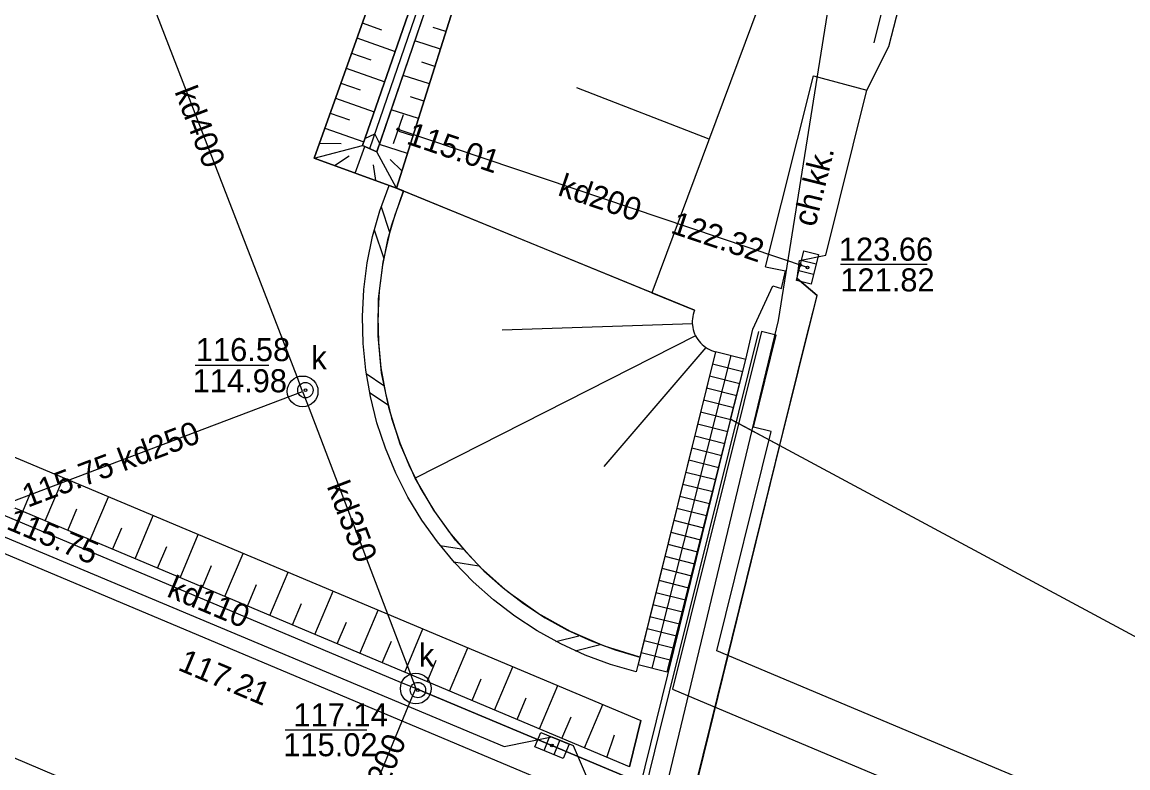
# Model space of a CAD drawing. Extents: x 6424617 to 6425697, y 5665845 to 5667190.
# Drawn here: x 6425425.64 to 6425461.6, y 5666971.9 to 5666996.15 of the extents above; entities that cross this region are included whole.
import ezdxf

# ---------------------------------------------------------------- set-up
doc = ezdxf.new("R2010")
doc.units = 0
for name, color, linetype in [('Warstwa 1', 7, 'Continuous'), ('Warstwa 10', 7, 'Continuous'), ('Warstwa 12', 7, 'Continuous'), ('Warstwa 13', 7, 'Continuous'), ('Warstwa 14', 7, 'Continuous'), ('Warstwa 15', 7, 'Continuous'), ('Warstwa 16', 7, 'Continuous'), ('Warstwa 20', 7, 'Continuous'), ('Warstwa 21', 7, 'Continuous'), ('Warstwa 25', 7, 'Continuous'), ('Warstwa 4', 7, 'Continuous'), ('Warstwa 47', 7, 'Continuous'), ('Warstwa 5', 7, 'Continuous'), ('Warstwa 6', 7, 'Continuous'), ('Warstwa 61', 7, 'Continuous'), ('Warstwa 7', 7, 'Continuous'), ('Warstwa 8', 7, 'Continuous'), ('Warstwa 9', 7, 'Continuous')]:
    doc.layers.add(name, color=color, linetype=linetype)

msp = doc.modelspace()

# ---------------------------------------------------------------- linework, layer by layer
at = {"layer": 'Warstwa 1'}
msp.add_lwpolyline([(6425449.68, 5666986.09), (6425446.79, 5666974.46), (6425462.26, 5666967.95), (6425462.5, 5666968.94), (6425464.74, 5666967.99), (6425464.5, 5666967.01), (6425481.36, 5666959.93), (6425482.61, 5666965.01), (6425481.54, 5666965.27), (6425480.74, 5666962.03), (6425448.23, 5666975.7), (6425450, 5666982.84), (6425449.42, 5666982.98), (6425450.16, 5666985.97)], close=True, dxfattribs=at)
at = {"layer": 'Warstwa 10'}
msp.add_lwpolyline([(6425445.61, 5666975.018), (6425444.77, 5666975.26), (6425443.95, 5666975.565), (6425443.155, 5666975.929), (6425442.39, 5666976.352), (6425441.658, 5666976.831), (6425440.964, 5666977.362), (6425440.312, 5666977.944), (6425439.704, 5666978.573), (6425439.145, 5666979.246), (6425438.638, 5666979.958), (6425438.185, 5666980.706), (6425437.789, 5666981.485), (6425437.452, 5666982.292), (6425437.176, 5666983.122), (6425436.963, 5666983.97), (6425436.814, 5666984.831), (6425436.729, 5666985.701), (6425436.708, 5666986.576), (6425436.754, 5666987.449), (6425436.864, 5666988.316), (6425437.038, 5666989.173), (6425437.275, 5666990.014), (6425437.575, 5666990.836), (6425437.81, 5666990.75), (6425438.041, 5666990.655), (6425437.754, 5666989.869), (6425437.526, 5666989.063), (6425437.358, 5666988.243), (6425437.252, 5666987.412), (6425437.209, 5666986.576), (6425437.227, 5666985.738), (6425437.308, 5666984.905), (6425437.451, 5666984.08), (6425437.655, 5666983.267), (6425437.919, 5666982.472), (6425438.241, 5666981.699), (6425438.62, 5666980.953), (6425439.053, 5666980.236), (6425439.539, 5666979.554), (6425440.074, 5666978.91), (6425440.656, 5666978.307), (6425441.281, 5666977.749), (6425441.946, 5666977.24), (6425442.646, 5666976.781), (6425443.379, 5666976.376), (6425444.141, 5666976.027), (6425444.926, 5666975.735), (6425445.73, 5666975.503)], close=True, dxfattribs=at)
for points in [[(6425437.317, 5666990.141), (6425437.59, 5666989.314)], [(6425437.092, 5666989.388), (6425437.397, 5666988.464)], [(6425436.829, 5666984.718), (6425437.4, 5666984.335)], [(6425436.935, 5666984.104), (6425437.538, 5666983.699)], [(6425439.233, 5666979.133), (6425439.989, 5666979.006)], [(6425439.679, 5666978.601), (6425440.496, 5666978.464)], [(6425442.997, 5666976.01), (6425443.748, 5666976.198)], [(6425443.628, 5666975.704), (6425444.441, 5666975.907)]]:
    msp.add_lwpolyline(points, dxfattribs=at)
at = {"layer": 'Warstwa 12'}
for points in [[(6425434.76, 5666984.14), (6425434.58, 5666984.61), (6425427.89, 5667001.89), (6425427.65, 5667002.33), (6425427.51, 5667002.81), (6425413.04, 5667037.72)], [(6425431.89, 5666906.96), (6425430.9, 5666907.63), (6425434.54, 5666922.46), (6425436.49, 5666936.39), (6425438.5, 5666937.81), (6425438.62, 5666938.07), (6425450.24, 5666986.45), (6425451.95, 5666997.19), (6425461.13, 5667029.36), (6425461.175, 5667029.564)], [(6425451.18, 5666988.17), (6425437.87, 5666992.66)], [(6425424.59, 5666980.29), (6425434.76, 5666984.14)], [(6425434.76, 5666984.14), (6425434.94, 5666983.67), (6425438.27, 5666974.95), (6425438.44, 5666974.48)], [(6425438.44, 5666974.48), (6425437.98, 5666974.67), (6425424.82, 5666980.2), (6425424.59, 5666980.29)], [(6425435.28, 5666966.88), (6425435.48, 5666967.34), (6425438.25, 5666974.02), (6425438.44, 5666974.48)], [(6425438.44, 5666974.48), (6425442.87, 5666972.63), (6425461.54, 5666964.77), (6425479.96, 5666957.03), (6425498.41, 5666949.22), (6425503.59, 5666947.03), (6425504.05, 5666946.83)], [(6425504.05, 5666946.83), (6425503.59, 5666947.03), (6425498.41, 5666949.22), (6425479.96, 5666957.03), (6425461.54, 5666964.77), (6425442.87, 5666972.63), (6425438.44, 5666974.48)]]:
    msp.add_lwpolyline(points, dxfattribs=at)
at = {"layer": 'Warstwa 14'}
for p, q in [((6425455.075, 5666988.266), (6425452.249, 5666988.266)), ((6425433.656, 5666984.987), (6425431.27, 5666984.987))]:
    msp.add_line(p, q, dxfattribs=at)
msp.add_lwpolyline([(6425436.852, 5666973.127), (6425434.195, 5666973.127)], dxfattribs=at)
for centre in [(6425437.87, 5666992.66), (6425450.942, 5666988.25), (6425451.18, 5666988.17), (6425434.85, 5666984.18), (6425438.51, 5666974.43), (6425442.87, 5666972.63)]:
    msp.add_circle(centre, 0.045, dxfattribs=at)
at = {"layer": 'Warstwa 16'}
msp.add_lwpolyline([(6425454.547, 5666935.052), (6425462.72, 5666968.52), (6425464.269, 5666974.864), (6425448.68, 5666983.24), (6425443.29, 5666961.38), (6425438.561, 5666941.912)], close=True, dxfattribs=at)
for centre in [(6425434.76, 5666984.14), (6425438.44, 5666974.48)]:
    msp.add_circle(centre, 0.5, dxfattribs=at)
at = {"layer": 'Warstwa 20'}
for points in [[(6425445.387, 5666971.934), (6425405.931, 5666988.534), (6425395.418, 5666993.146), (6425385.139, 5666998.01), (6425379.707, 5667000.665), (6425375.154, 5667003.1), (6425370.782, 5667005.673), (6425367.836, 5667007.585), (6425361.985, 5667011.627), (6425357.511, 5667015.234)], [(6425430.17, 5667001.148), (6425433.067, 5667001.506), (6425437.923, 5666999.537), (6425435.131, 5666991.725), (6425437.81, 5666990.75), (6425443.172, 5667007.705)], [(6425453.55, 5667007.3), (6425446.123, 5666987.348), (6425447.51, 5666986.78), (6425447.485, 5666986.713), (6425447.465, 5666986.645), (6425447.449, 5666986.575), (6425447.439, 5666986.504), (6425447.434, 5666986.433), (6425447.434, 5666986.361), (6425447.439, 5666986.29), (6425447.45, 5666986.219), (6425447.465, 5666986.15), (6425447.485, 5666986.081), (6425447.51, 5666986.014), (6425447.54, 5666985.949), (6425447.575, 5666985.887), (6425447.613, 5666985.827), (6425447.656, 5666985.77), (6425447.703, 5666985.716), (6425447.754, 5666985.665), (6425447.808, 5666985.619), (6425447.866, 5666985.576), (6425447.926, 5666985.538), (6425447.989, 5666985.504), (6425448.054, 5666985.475), (6425448.121, 5666985.45), (6425448.19, 5666985.43)]]:
    msp.add_lwpolyline(points, dxfattribs=at)
at = {"layer": 'Warstwa 21'}
msp.add_line((6425438.03, 5666993.134), (6425437.71, 5666992.186), dxfattribs=at)
for points in [[(6425445.73, 5666975.503), (6425444.579, 5666975.856), (6425443.473, 5666976.33), (6425442.424, 5666976.919), (6425441.443, 5666977.617), (6425440.543, 5666978.417), (6425439.734, 5666979.308), (6425439.025, 5666980.28), (6425438.423, 5666981.322), (6425437.937, 5666982.423), (6425437.571, 5666983.57), (6425437.33, 5666984.749), (6425437.217, 5666985.948), (6425437.232, 5666987.151), (6425437.376, 5666988.346), (6425437.647, 5666989.519), (6425438.041, 5666990.656), (6425437.81, 5666990.75), (6425443.172, 5667007.705), (6425444.018, 5667011.301), (6425456.633, 5667030.583)], [(6425357.511, 5667015.234), (6425369.708, 5667010.452), (6425384.877, 5667000.675), (6425408.654, 5666989.032), (6425445.765, 5666973.437)], [(6425431.319, 5667002.207), (6425431.508, 5667002.23), (6425433.475, 5667002.469), (6425438.201, 5666999.952), (6425439.073, 5666998.936), (6425436.709, 5666992.137), (6425437.176, 5666991.928), (6425439.763, 5666999.489), (6425440.006, 5667000.19), (6425442.263, 5667007.182)]]:
    msp.add_lwpolyline(points, dxfattribs=at)
at = {"layer": 'Warstwa 25'}
msp.add_circle((6425433.018, 5666974.418), 0.045, dxfattribs=at)
at = {"layer": 'Warstwa 4'}
for p, q in [((6425451.464, 5666988.281), (6425450.979, 5666988.399)), ((6425451.381, 5666987.941), (6425450.896, 5666988.059)), ((6425442.613, 5666972.466), (6425442.803, 5666972.928)), ((6425442.937, 5666972.332), (6425443.127, 5666972.794))]:
    msp.add_line(p, q, dxfattribs=at)
for points in [[(6425451.542, 5666988.596), (6425451.304, 5666987.625), (6425450.818, 5666987.744), (6425451.056, 5666988.715)], [(6425443.237, 5666972.208), (6425442.312, 5666972.589), (6425442.503, 5666973.052), (6425443.428, 5666972.671)]]:
    msp.add_lwpolyline(points, close=True, dxfattribs=at)
for centre in [(6425434.85, 5666984.18), (6425438.51, 5666974.43)]:
    msp.add_circle(centre, 0.25, dxfattribs=at)
at = {"layer": 'Warstwa 47'}
for points in [[(6425459.27, 5667029.56), (6425453.55, 5667007.3), (6425446.123, 5666987.348)], [(6425449.59, 5666986.09), (6425446.36, 5666973.06), (6425444.03, 5666963.58), (6425441.1, 5666951.6), (6425437.85, 5666938.06)]]:
    msp.add_lwpolyline(points, dxfattribs=at)
at = {"layer": 'Warstwa 6'}
for points in [[(6425453.345, 5666995.468), (6425453.604, 5666996.523), (6425453.033, 5666997.614), (6425453.216, 5666998.321), (6425454.217, 5666998.913), (6425458.802, 5667016.816), (6425458.005, 5667017), (6425458.179, 5667017.788), (6425459.191, 5667018.43), (6425462.046, 5667029.369)], [(6425436.9, 5666928.04), (6425438.55, 5666934.58), (6425438.01, 5666935.07), (6425438.19, 5666935.65), (6425438.86, 5666935.85), (6425442, 5666948.71), (6425445.18, 5666961.75), (6425451.11, 5666985.73), (6425451.49, 5666987.26), (6425450.84, 5666987.81), (6425450.92, 5666988.4), (6425451.78, 5666988.57), (6425453.11, 5666993.93)], [(6425399.031, 5666990.419), (6425401.769, 5666989.232), (6425404.516, 5666988.067), (6425405.981, 5666988.36), (6425406.676, 5666988.078), (6425406.372, 5666987.263), (6425422.822, 5666980.354), (6425424.358, 5666980.656), (6425425.053, 5666980.373), (6425424.738, 5666979.539), (6425441.318, 5666972.597), (6425442.864, 5666972.909), (6425443.559, 5666972.627), (6425444.078, 5666971.417), (6425445.646, 5666970.749), (6425497.767, 5666948.85)]]:
    msp.add_lwpolyline(points, dxfattribs=at)
at = {"layer": 'Warstwa 61'}
msp.add_line((6425446.132, 5666975.143), (6425448.698, 5666985.302), dxfattribs=at)
at = {"layer": 'Warstwa 7'}
for p, q in [((6425448.093, 5666985.039), (6425449.082, 5666984.789)), ((6425447.996, 5666984.648), (6425448.983, 5666984.398)), ((6425447.899, 5666984.257), (6425448.885, 5666984.008)), ((6425447.802, 5666983.865), (6425448.786, 5666983.617)), ((6425447.705, 5666983.474), (6425448.688, 5666983.226)), ((6425447.608, 5666983.083), (6425448.589, 5666982.835)), ((6425447.512, 5666982.692), (6425448.491, 5666982.445)), ((6425447.415, 5666982.301), (6425448.392, 5666982.054)), ((6425447.318, 5666981.91), (6425448.294, 5666981.663)), ((6425447.221, 5666981.518), (6425448.195, 5666981.272)), ((6425447.124, 5666981.127), (6425448.097, 5666980.882)), ((6425447.027, 5666980.736), (6425447.998, 5666980.491)), ((6425446.93, 5666980.345), (6425447.9, 5666980.1)), ((6425446.833, 5666979.954), (6425447.802, 5666979.709)), ((6425446.736, 5666979.563), (6425447.703, 5666979.318)), ((6425446.639, 5666979.172), (6425447.605, 5666978.928)), ((6425446.542, 5666978.78), (6425447.506, 5666978.537)), ((6425446.445, 5666978.389), (6425447.408, 5666978.146)), ((6425446.348, 5666977.998), (6425447.309, 5666977.755)), ((6425446.252, 5666977.607), (6425447.211, 5666977.365)), ((6425446.155, 5666977.216), (6425447.112, 5666976.974)), ((6425446.058, 5666976.825), (6425447.014, 5666976.583)), ((6425445.961, 5666976.433), (6425446.915, 5666976.192)), ((6425445.864, 5666976.042), (6425446.817, 5666975.802)), ((6425445.767, 5666975.651), (6425446.718, 5666975.411))]:
    msp.add_line(p, q, dxfattribs=at)
msp.add_lwpolyline([(6425448.19, 5666985.43), (6425445.67, 5666975.26), (6425446.62, 5666975.02), (6425449.18, 5666985.18)], close=True, dxfattribs=at)
at = {"layer": 'Warstwa 8'}
for p, q in [((6425453.823, 5666995.349), (6425462.575, 5667029.251)), ((6425453.11, 5666993.93), (6425453.823, 5666995.349)), ((6425451.78, 5666988.57), (6425453.11, 5666993.93)), ((6425450.84, 5666987.81), (6425450.92, 5666988.4)), ((6425450.92, 5666988.4), (6425451.78, 5666988.57)), ((6425450.84, 5666987.81), (6425451.49, 5666987.26)), ((6425451.11, 5666985.73), (6425451.49, 5666987.26)), ((6425407.494, 5666986.252), (6425445.458, 5666970.292)), ((6425450.281, 5666982.38), (6425451.11, 5666985.73)), ((6425440.171, 5666941.221), (6425450.281, 5666982.38)), ((6425422.415, 5666973.468), (6425426.735, 5666971.651))]:
    msp.add_line(p, q, dxfattribs=at)
at = {"layer": 'Warstwa 9'}
for p, q in [((6425436.943, 5666992.033), (6425439.418, 5666999.213)), ((6425436.702, 5666996.12), (6425437.321, 5666995.898)), ((6425439.419, 5666995.836), (6425439.009, 5666995.966)), ((6425436.527, 5666995.631), (6425437.77, 5666995.188)), ((6425439.24, 5666995.271), (6425438.408, 5666995.535)), ((6425436.352, 5666995.142), (6425436.976, 5666994.921)), ((6425439.061, 5666994.706), (6425438.639, 5666994.84)), ((6425436.178, 5666994.654), (6425437.43, 5666994.21)), ((6425438.882, 5666994.141), (6425438.025, 5666994.413)), ((6425449.82, 5666988.19), (6425451.38, 5666994.4)), ((6425451.38, 5666994.4), (6425453.11, 5666993.93)), ((6425436.004, 5666994.166), (6425436.632, 5666993.943)), ((6425447.979, 5666992.336), (6425443.676, 5666994.015)), ((6425435.829, 5666993.678), (6425437.089, 5666993.229)), ((6425438.704, 5666993.576), (6425438.268, 5666993.714)), ((6425451.78, 5666988.57), (6425453.11, 5666993.93)), ((6425438.525, 5666993.011), (6425437.642, 5666993.291)), ((6425435.654, 5666993.19), (6425436.286, 5666992.964)), ((6425435.48, 5666992.701), (6425436.748, 5666992.249)), ((6425438.346, 5666992.445), (6425437.898, 5666992.587)), ((6425435.306, 5666992.213), (6425436.017, 5666992.203)), ((6425436.786, 5666992.359), (6425437.109, 5666992.516)), ((6425437.267, 5666992.193), (6425437.109, 5666992.516)), ((6425438.167, 5666991.88), (6425437.258, 5666992.168)), ((6425435.131, 5666991.725), (6425436.709, 5666992.137)), ((6425436.47, 5666991.238), (6425436.786, 5666992.103)), ((6425437.81, 5666990.75), (6425437.176, 5666991.928)), ((6425435.8, 5666991.482), (6425436.274, 5666991.801)), ((6425437.14, 5666990.994), (6425437.061, 5666991.505)), ((6425437.988, 5666991.315), (6425437.603, 5666991.682)), ((6425446.123, 5666987.348), (6425437.81, 5666990.75)), ((6425447.51, 5666986.78), (6425438.041, 5666990.655)), ((6425450.84, 5666987.81), (6425450.92, 5666988.4)), ((6425450.92, 5666988.4), (6425451.78, 5666988.57)), ((6425449.82, 5666988.19), (6425450.46, 5666988.06)), ((6425450.33, 5666987.49), (6425450.46, 5666988.06)), ((6425449.4, 5666986.16), (6425450.05, 5666987.57)), ((6425450.05, 5666987.57), (6425450.33, 5666987.49)), ((6425450.84, 5666987.81), (6425451.49, 5666987.26)), ((6425450.281, 5666982.38), (6425451.49, 5666987.26)), ((6425447.436, 5666986.339), (6425441.246, 5666986.133)), ((6425449.18, 5666985.18), (6425449.4, 5666986.16)), ((6425447.54, 5666985.95), (6425438.423, 5666981.323)), ((6425447.872, 5666985.572), (6425444.553, 5666981.702)), ((6425448.68, 5666983.24), (6425449.18, 5666985.18)), ((6425448.68, 5666983.24), (6425450.281, 5666982.38)), ((6425426.39, 5666979.927), (6425426.981, 5666981.33)), ((6425425.659, 5666980.234), (6425425.954, 5666980.936)), ((6425427.851, 5666979.312), (6425428.442, 5666980.716)), ((6425427.12, 5666979.62), (6425427.416, 5666980.321)), ((6425429.312, 5666978.697), (6425429.904, 5666980.102)), ((6425428.581, 5666979.004), (6425428.877, 5666979.707)), ((6425430.774, 5666978.082), (6425431.366, 5666979.488)), ((6425430.043, 5666978.39), (6425430.339, 5666979.092)), ((6425432.235, 5666977.467), (6425432.827, 5666978.874)), ((6425431.504, 5666977.774), (6425431.8, 5666978.478)), ((6425433.696, 5666976.853), (6425434.288, 5666978.26)), ((6425432.966, 5666977.16), (6425433.262, 5666977.864)), ((6425435.158, 5666976.238), (6425435.751, 5666977.645)), ((6425434.427, 5666976.546), (6425434.723, 5666977.249)), ((6425436.619, 5666975.623), (6425437.212, 5666977.031)), ((6425435.888, 5666975.93), (6425436.185, 5666976.634)), ((6425438.08, 5666975.008), (6425438.673, 5666976.417)), ((6425437.35, 5666975.316), (6425437.646, 5666976.02)), ((6425439.542, 5666974.393), (6425440.136, 5666975.803)), ((6425438.811, 5666974.7), (6425439.108, 5666975.405)), ((6425441.003, 5666973.778), (6425441.597, 5666975.188)), ((6425440.272, 5666974.086), (6425440.569, 5666974.79)), ((6425442.464, 5666973.164), (6425443.058, 5666974.575)), ((6425441.734, 5666973.471), (6425442.03, 5666974.176)), ((6425443.926, 5666972.549), (6425444.52, 5666973.96)), ((6425443.195, 5666972.856), (6425443.492, 5666973.562)), ((6425445.387, 5666971.934), (6425445.765, 5666973.437)), ((6425444.657, 5666972.242), (6425444.9, 5666972.97))]:
    msp.add_line(p, q, dxfattribs=at)
for points in [[(6425357.511, 5667015.234), (6425369.708, 5667010.452), (6425384.877, 5667000.675), (6425408.654, 5666989.032), (6425445.765, 5666973.437), (6425445.387, 5666971.934), (6425405.931, 5666988.534), (6425395.418, 5666993.146), (6425385.139, 5666998.01), (6425379.707, 5667000.665), (6425375.154, 5667003.1), (6425370.782, 5667005.673), (6425367.836, 5667007.585), (6425361.985, 5667011.627)], [(6425430.17, 5667001.148), (6425431.319, 5667002.207), (6425431.508, 5667002.23), (6425433.475, 5667002.469), (6425438.201, 5666999.952), (6425439.073, 5666998.936), (6425436.709, 5666992.137), (6425437.176, 5666991.928), (6425439.763, 5666999.489), (6425440.006, 5667000.19), (6425442.263, 5667007.182), (6425443.172, 5667007.705), (6425437.81, 5666990.75), (6425435.131, 5666991.725), (6425437.923, 5666999.537), (6425433.067, 5667001.506)], [(6425439.073, 5666998.936), (6425439.763, 5666999.489), (6425439.52, 5666998.788), (6425437.176, 5666991.928), (6425436.709, 5666992.137)]]:
    msp.add_lwpolyline(points, close=True, dxfattribs=at)
msp.add_lwpolyline([(6425453.55, 5667007.3), (6425446.123, 5666987.348), (6425447.51, 5666986.78), (6425447.485, 5666986.713), (6425447.465, 5666986.645), (6425447.449, 5666986.575), (6425447.439, 5666986.504), (6425447.434, 5666986.433), (6425447.434, 5666986.361), (6425447.439, 5666986.29), (6425447.45, 5666986.219), (6425447.465, 5666986.15), (6425447.485, 5666986.081), (6425447.51, 5666986.014), (6425447.54, 5666985.949), (6425447.575, 5666985.887), (6425447.613, 5666985.827), (6425447.656, 5666985.77), (6425447.703, 5666985.716), (6425447.754, 5666985.665), (6425447.808, 5666985.619), (6425447.866, 5666985.576), (6425447.926, 5666985.538), (6425447.989, 5666985.504), (6425448.054, 5666985.475), (6425448.121, 5666985.45), (6425448.19, 5666985.43), (6425445.73, 5666975.503), (6425444.579, 5666975.856), (6425443.473, 5666976.33), (6425442.424, 5666976.919), (6425441.443, 5666977.617), (6425440.543, 5666978.417), (6425439.734, 5666979.308), (6425439.025, 5666980.28), (6425438.423, 5666981.322), (6425437.937, 5666982.423), (6425437.571, 5666983.57), (6425437.33, 5666984.749), (6425437.217, 5666985.948), (6425437.232, 5666987.151), (6425437.376, 5666988.346), (6425437.647, 5666989.519), (6425438.041, 5666990.656), (6425437.81, 5666990.75), (6425443.172, 5667007.705)], dxfattribs=at)

# ---------------------------------------------------------------- texts
at = {"layer": 'Warstwa 13'}
for s, rotation, p in [('kd400', 291.1657, (6425430.585, 5666993.89)), ('kd200', 341.3568, (6425443.026, 5666990.525)), ('kd250', 20.7353, (6425428.929, 5666981.531)), ('kd350', 290.9021, (6425435.537, 5666981.057)), ('kd110', 337.2086, (6425430.309, 5666977.486)), ('kd200', 67.4772, (6425437.103, 5666970.275))]:
    msp.add_text(s, height=0.75, rotation=rotation, dxfattribs=at).set_placement(p)
at = {"layer": 'Warstwa 14'}
for s, rotation, p in [('115.01', 341.3568, (6425438.102, 5666992.201)), ('122.32', 341.3568, (6425446.694, 5666989.303)), ('115.75', 20.7353, (6425425.82, 5666980.355)), ('115.75', 337.2086, (6425425.088, 5666979.681))]:
    msp.add_text(s, height=0.75, rotation=rotation, dxfattribs=at).set_placement(p)
for s, p in [('121.82', (6425452.248, 5666987.39)), ('114.98', (6425431.183, 5666984.111)), ('115.02', (6425434.131, 5666972.278))]:
    msp.add_text(s, height=0.75, dxfattribs=at).set_placement(p)
at = {"layer": 'Warstwa 15'}
for s, p in [('123.66', (6425452.2, 5666988.39)), ('116.58', (6425431.287, 5666985.124)), ('117.14', (6425434.461, 5666973.249))]:
    msp.add_text(s, height=0.75, dxfattribs=at).set_placement(p)
at = {"layer": 'Warstwa 25'}
msp.add_text('117.21', height=0.75, rotation=337.1971, dxfattribs=at).set_placement((6425430.668, 5666975.095))
at = {"layer": 'Warstwa 5'}
for p in [(6425435.042, 5666984.862), (6425438.539, 5666975.188)]:
    msp.add_text('k', height=0.75, dxfattribs=at).set_placement(p)
at = {"layer": 'Warstwa 9'}
msp.add_text('ch.kk.', height=0.75, rotation=76.0659, dxfattribs=at).set_placement((6425451.429, 5666989.458))

doc.saveas('drawing.dxf')
